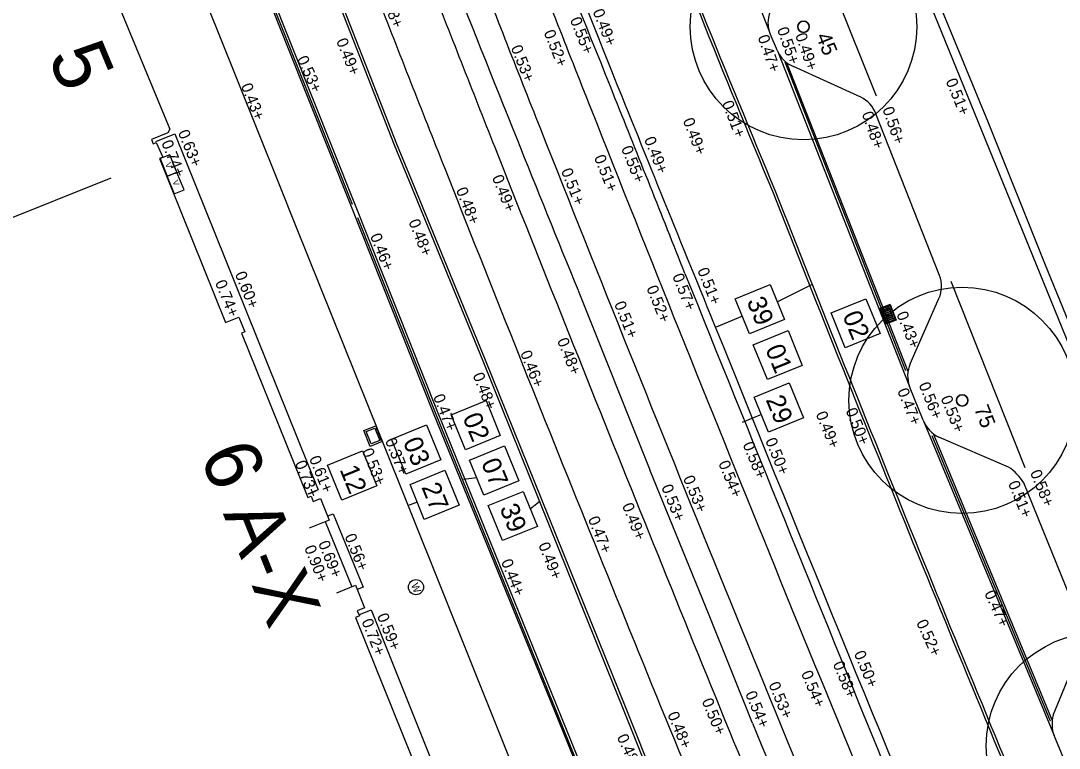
# Model space of a CAD drawing. Extents: x 122462 to 123306, y 485548 to 486417.
# Drawn here: x 122895.16 to 122922.68, y 485874.2 to 485893.49 of the extents above; entities that cross this region are included whole.
import ezdxf

# ---------------------------------------------------------------- set-up
doc = ezdxf.new("R2010")
doc.units = 0
for name, color, linetype in [('B nummers', 7, 'Continuous'), ('B-WE-GR-BOOM-S', 7, 'Continuous'), ('B-WE-GR-BOOM_BOOMDIAMETER', 7, 'Continuous'), ('B-WE-IE-MEUBILAIR_WEGMEUBILAIR-S', 7, 'Continuous'), ('B-WE-IE-TERREINAFSCHEIDING_KUNSTMATIG_HEKWERK-G', 7, 'Continuous'), ('B-WE-KL-DATA_TELECOM_KAST-S', 7, 'Continuous'), ('B-WE-OG-BEBOUWING_TRAP-G', 7, 'Continuous'), ('B-WE-OG-HOOGTEPUNT-S', 7, 'Continuous'), ('B-WE-OG-TOPOKAART-G', 7, 'Continuous'), ('B-WE-RI-HWA_KOLK-S', 7, 'Continuous'), ('B-WE-VH-KANTOPSLUITING_OPSLUITBAND_100X200-G', 7, 'Continuous'), ('B-WE-VH-KANTOPSLUITING_TROTTOIRBAND_130 150-G', 7, 'Continuous'), ('B-WE-VH-MATERIAALGRENS-G', 7, 'Continuous'), ('B-WE-VH-MATERIAALGRENS_ASFALT-G', 7, 'Continuous'), ('B-WE-VW-MARKERING_LANGS_STREEP_11_010-G', 7, 'Continuous'), ('Level 4', 7, 'Continuous'), ('Level 58', 7, 'Continuous'), ('V markering 1-1 10 cm', 7, 'Continuous'), ('V markering ononderbroken streep 10 cm', 7, 'Continuous'), ('V materiaalscheiding algemeen', 7, 'Continuous'), ('V Rails', 7, 'Continuous'), ('V riool trottoirkolk', 7, 'Continuous'), ('V RWS-band 115-225x250 mm specie', 7, 'Continuous'), ('V trottoirband 180-200x250 mm specie', 7, 'Continuous')]:
    doc.layers.add(name, color=color, linetype=linetype)

msp = doc.modelspace()

# ---------------------------------------------------------------- linework, layer by layer
at = {"layer": 'B nummers'}
for p, q in [((122915.21, 485886.031), (122916.127, 485886.499)), ((122914.284, 485885.653), (122913.589, 485885.364)), ((122914.789, 485883.045), (122914.277, 485882.838)), ((122907.244, 485881.372), (122906.895, 485881.327)), ((122905.664, 485880.728), (122905.412, 485880.627)), ((122908.661, 485880.546), (122908.925, 485880.756))]:
    msp.add_line(p, q, dxfattribs=at)
for points in [[(122915.021, 485886.494), (122915.398, 485885.568), (122914.472, 485885.19), (122914.095, 485886.116)], [(122917.56, 485886.119), (122917.937, 485885.193), (122917.011, 485884.816), (122916.634, 485885.742)], [(122915.494, 485885.277), (122915.872, 485884.351), (122914.946, 485883.973), (122914.568, 485884.899)], [(122915.526, 485883.886), (122915.904, 485882.96), (122914.978, 485882.582), (122914.6, 485883.508)], [(122907.49, 485883.417), (122907.868, 485882.491), (122906.942, 485882.113), (122906.564, 485883.039)], [(122905.91, 485882.772), (122906.288, 485881.846), (122905.362, 485881.469), (122904.984, 485882.394)], [(122904.214, 485882.081), (122904.592, 485881.155), (122903.666, 485880.777), (122903.288, 485881.703)], [(122907.981, 485882.213), (122908.359, 485881.287), (122907.433, 485880.909), (122907.055, 485881.835)], [(122906.401, 485881.568), (122906.778, 485880.642), (122905.853, 485880.265), (122905.475, 485881.191)], [(122908.472, 485881.009), (122908.85, 485880.083), (122907.924, 485879.705), (122907.546, 485880.631)]]:
    msp.add_lwpolyline(points, close=True, dxfattribs=at)
at = {"layer": 'B-WE-GR-BOOM-S'}
for centre, radius in [((122915.904, 485893.33), 3), ((122915.904, 485893.33), 0.15), ((122920.109, 485883.423), 3), ((122920.109, 485883.423), 0.15), ((122923.744, 485874.263), 3)]:
    msp.add_circle(centre, radius, dxfattribs=at)
for centre, start, end in [((122915.904, 485893.33), 0, 180), ((122915.904, 485893.33), 180, 0), ((122920.109, 485883.423), 0, 180), ((122920.109, 485883.423), 180, 0)]:
    msp.add_arc(centre, 0.15, start, end, dxfattribs=at)
at = {"layer": 'B-WE-IE-MEUBILAIR_WEGMEUBILAIR-S'}
msp.add_circle((122905.633, 485878.471), 0.2, dxfattribs=at)
at = {"layer": 'B-WE-IE-TERREINAFSCHEIDING_KUNSTMATIG_HEKWERK-G'}
msp.add_lwpolyline([(122949.934, 485831.427), (122948.27, 485830.745), (122945.476, 485837.577), (122942.349, 485845.026), (122939.555, 485850.28), (122935.876, 485857.417), (122934.038, 485860.97), (122928.985, 485870.238), (122927.546, 485874.018), (122923.83, 485883.309), (122922.297, 485887.055), (122920.807, 485890.782), (122917.748, 485898.208), (122914.1, 485907.546), (122912.833, 485911.363), (122910.564, 485917.746), (122912.713, 485918.514)], dxfattribs=at)
at = {"layer": 'B-WE-KL-DATA_TELECOM_KAST-S'}
for points in [[(122899.296, 485889.473), (122899.109, 485889.936), (122898.849, 485889.832), (122899.036, 485889.368)], [(122899.485, 485889.001), (122899.298, 485889.465), (122899.038, 485889.36), (122899.225, 485888.897)]]:
    msp.add_lwpolyline(points, close=True, dxfattribs=at)
at = {"layer": 'B-WE-OG-BEBOUWING_TRAP-G'}
for points in [[(122903.297, 485880.361), (122903.442, 485880.418), (122904.232, 485878.47), (122904.075, 485878.407)], [(122903.23, 485880.207), (122903.93, 485878.48)]]:
    msp.add_lwpolyline(points, dxfattribs=at)
at = {"layer": 'B-WE-OG-TOPOKAART-G'}
for points in [[(122895.367, 485894.699), (122896.429, 485895.13), (122897.429, 485894.679), (122899.11, 485890.61), (122899.059, 485890.519), (122898.623, 485890.339), (122898.67, 485890.226), (122898.749, 485890.259), (122898.92, 485889.87), (122898.834, 485889.833)], [(122898.834, 485889.833), (122900.585, 485885.488), (122900.939, 485885.63), (122901.098, 485885.241), (122901.013, 485885.206), (122902.77, 485880.847), (122902.855, 485880.881), (122902.91, 485880.744), (122903.104, 485880.822), (122903.335, 485880.249), (122902.804, 485880.036)], [(122903.533, 485878.319), (122904.031, 485878.521), (122904.272, 485877.922), (122904.078, 485877.844), (122904.132, 485877.711), (122904.031, 485877.67), (122905.772, 485873.348), (122905.873, 485873.388), (122906.039, 485872.969), (122905.656, 485872.816), (122907.386, 485868.522), (122907.489, 485868.559), (122907.688, 485868.031), (122908.059, 485868.179), (122909.975, 485863.408), (122909.511, 485863.222)]]:
    msp.add_lwpolyline(points, dxfattribs=at)
at = {"layer": 'B-WE-RI-HWA_KOLK-S'}
for p, q in [((122918.199, 485885.967), (122917.919, 485885.858)), ((122918.19, 485885.948), (122917.939, 485885.849)), ((122918.19, 485885.948), (122918.344, 485885.557)), ((122918.199, 485885.967), (122918.363, 485885.549)), ((122918.084, 485885.439), (122917.919, 485885.858)), ((122918.093, 485885.458), (122917.939, 485885.849)), ((122918.363, 485885.549), (122918.084, 485885.439)), ((122918.344, 485885.557), (122918.093, 485885.458))]:
    msp.add_line(p, q, dxfattribs=at)
for points in [[(122918.157, 485885.915), (122917.986, 485885.847)], [(122917.998, 485885.817), (122918.169, 485885.885)], [(122918.175, 485885.898), (122918.17, 485885.909)], [(122917.98, 485885.834), (122917.985, 485885.823)], [(122917.998, 485885.788), (122918.003, 485885.777)], [(122918.176, 485885.868), (122918.004, 485885.801)], [(122918.016, 485885.771), (122918.187, 485885.838)], [(122918.017, 485885.741), (122918.021, 485885.73)], [(122918.194, 485885.822), (122918.022, 485885.754)], [(122918.034, 485885.724), (122918.206, 485885.792)], [(122918.035, 485885.695), (122918.039, 485885.683)], [(122918.212, 485885.775), (122918.041, 485885.708)], [(122918.052, 485885.678), (122918.224, 485885.745)], [(122918.053, 485885.648), (122918.058, 485885.637)], [(122918.23, 485885.729), (122918.059, 485885.661)], [(122918.071, 485885.631), (122918.242, 485885.699)], [(122918.072, 485885.602), (122918.076, 485885.59)], [(122918.249, 485885.682), (122918.077, 485885.615)], [(122918.089, 485885.585), (122918.26, 485885.652)], [(122918.267, 485885.635), (122918.096, 485885.568)], [(122918.107, 485885.538), (122918.279, 485885.606)], [(122918.193, 485885.851), (122918.189, 485885.862)], [(122918.211, 485885.805), (122918.207, 485885.816)], [(122918.23, 485885.758), (122918.225, 485885.769)], [(122918.248, 485885.712), (122918.243, 485885.723)], [(122918.266, 485885.665), (122918.262, 485885.676)], [(122918.284, 485885.619), (122918.28, 485885.63)], [(122918.09, 485885.555), (122918.094, 485885.544)], [(122918.108, 485885.509), (122918.113, 485885.497)], [(122918.285, 485885.589), (122918.114, 485885.521)], [(122918.126, 485885.492), (122918.297, 485885.559)], [(122918.303, 485885.572), (122918.298, 485885.583)]]:
    msp.add_lwpolyline(points, dxfattribs=at)
for centre, start, end in [((122918.161, 485885.905), 21.462, 111.462), ((122918.165, 485885.894), 291.462, 21.462), ((122917.989, 485885.838), 111.462, 201.462), ((122917.994, 485885.827), 201.462, 291.462), ((122918.008, 485885.791), 111.462, 201.462), ((122918.012, 485885.78), 201.462, 291.462), ((122918.026, 485885.745), 111.462, 201.462), ((122918.03, 485885.734), 201.462, 291.462), ((122918.044, 485885.698), 111.462, 201.462), ((122918.049, 485885.687), 201.462, 291.462), ((122918.063, 485885.652), 111.462, 201.462), ((122918.067, 485885.641), 201.462, 291.462), ((122918.081, 485885.605), 111.462, 201.462), ((122918.179, 485885.859), 21.462, 111.462), ((122918.184, 485885.848), 291.462, 21.462), ((122918.198, 485885.812), 21.462, 111.462), ((122918.202, 485885.801), 291.462, 21.462), ((122918.216, 485885.766), 21.462, 111.462), ((122918.22, 485885.755), 291.462, 21.462), ((122918.234, 485885.719), 21.462, 111.462), ((122918.239, 485885.708), 291.462, 21.462), ((122918.252, 485885.673), 21.462, 111.462), ((122918.257, 485885.661), 291.462, 21.462), ((122918.271, 485885.626), 21.462, 111.462), ((122918.275, 485885.615), 291.462, 21.462), ((122918.085, 485885.594), 201.462, 291.462), ((122918.099, 485885.559), 111.462, 201.462), ((122918.104, 485885.548), 201.462, 291.462), ((122918.118, 485885.512), 111.462, 201.462), ((122918.122, 485885.501), 201.462, 291.462), ((122918.289, 485885.58), 21.462, 111.462), ((122918.293, 485885.568), 291.462, 21.462)]:
    msp.add_arc(centre, 0.01, start, end, dxfattribs=at)
at = {"layer": 'B-WE-VH-KANTOPSLUITING_OPSLUITBAND_100X200-G'}
for points in [[(122946.886, 485834.588), (122946.485, 485834.425), (122944.348, 485839.629), (122942.387, 485844.378), (122942.164, 485844.928), (122941.655, 485845.943), (122937.471, 485853.759), (122929.155, 485869.56), (122928.804, 485870.175), (122928.468, 485871.043), (122922.857, 485885.106), (122919.087, 485894.38), (122914.523, 485905.591), (122913.856, 485907.529), (122911.597, 485914.19)], [(122916.033, 485895.966), (122917.828, 485891.499)], [(122898.738, 485890.287), (122899.246, 485890.491), (122903.043, 485881.052), (122902.765, 485880.94)], [(122919.807, 485886.587), (122921.767, 485881.639)], [(122904.115, 485877.738), (122904.447, 485877.872), (122908.287, 485868.255), (122908.11, 485868.191)]]:
    msp.add_lwpolyline(points, dxfattribs=at)
at = {"layer": 'B-WE-VH-KANTOPSLUITING_TROTTOIRBAND_130 150-G'}
msp.add_line((122918.732, 485884.394), (122919.494, 485886.121), dxfattribs=at)
for points in [[(122915.211, 485892.694), (122915.022, 485893.142)], [(122917.421, 485891.462), (122915.636, 485892.276)], [(122919.506, 485886.737), (122917.82, 485891.023)], [(122919.074, 485882.897), (122918.715, 485883.793)], [(122921.341, 485881.656), (122919.49, 485882.448)], [(122923.249, 485877.529), (122921.74, 485881.238)], [(122922.524, 485875.075), (122923.277, 485876.924)], [(122922.934, 485873.599), (122922.544, 485874.535)]]:
    msp.add_lwpolyline(points, dxfattribs=at)
for centre, radius, start, end in [((122915.704, 485893.437), 0.743, 157.6194, 203.3719), ((122915.905, 485892.974), 0.748, 202.0008, 248.9508), ((122917.08, 485890.752), 0.788, 20.1478, 64.3866), ((122918.762, 485886.444), 0.8, 336.1996, 21.4766), ((122919.445, 485884.073), 0.782, 155.7749, 200.9846), ((122919.856, 485883.204), 0.84, 201.4551, 244.1753), ((122920.534, 485880.486), 1.421, 31.9366, 55.399), ((122923.357, 485874.836), 0.867, 163.9684, 200.2738)]:
    msp.add_arc(centre, radius, start, end, dxfattribs=at)
at = {"layer": 'B-WE-VH-MATERIAALGRENS-G'}
for p, q in [((122915.454, 485892.377), (122918.673, 485884.199)), ((122919.341, 485882.54), (122922.496, 485874.937))]:
    msp.add_line(p, q, dxfattribs=at)
at = {"layer": 'B-WE-VH-MATERIAALGRENS_ASFALT-G'}
for points in [[(122911.862, 485901.274), (122915.022, 485893.142)], [(122915.211, 485892.694), (122918.715, 485883.793)], [(122919.074, 485882.897), (122922.544, 485874.535)]]:
    msp.add_lwpolyline(points, dxfattribs=at)
at = {"layer": 'B-WE-VW-MARKERING_LANGS_STREEP_11_010-G'}
for p, q in [((122915.408, 485892.396), (122918.611, 485884.213)), ((122919.306, 485882.495), (122922.442, 485874.925))]:
    msp.add_line(p, q, dxfattribs=at)
at = {"layer": 'Level 4'}
msp.add_line((122897.547, 485889.318), (122885.562, 485884.524), dxfattribs=at)
at = {"layer": 'V markering 1-1 10 cm'}
for points in [[(122903.952, 485888.615), (122901.16, 485895.635), (122896.971, 485906.11)], [(122905.459, 485889.222), (122905.062, 485890.188), (122902.907, 485895.709)], [(122919.319, 485854.889), (122918.644, 485856.548), (122914.844, 485865.945), (122911.154, 485875.183), (122907.411, 485884.463), (122905.459, 485889.222)], [(122916.001, 485858.776), (122909.56, 485874.674), (122906.148, 485883.093), (122904.092, 485888.264)]]:
    msp.add_lwpolyline(points, dxfattribs=at)
for centre, radius, start, end in [((123264.024, 486034.52), 378.013, 199.58964, 202.64146), ((123745.014, 486215.44), 891.767, 201.472972, 202.756308)]:
    msp.add_arc(centre, radius, start, end, dxfattribs=at)
at = {"layer": 'V markering ononderbroken streep 10 cm'}
for points in [[(122909.929, 485886.34), (122911.831, 485881.577)], [(122914.552, 485874.865), (122913.404, 485877.725), (122911.831, 485881.577)]]:
    msp.add_lwpolyline(points, dxfattribs=at)
for centre, radius, start, end in [((123678.492, 486199.228), 829.812, 200.442161, 201.851686), ((123952.582, 486310.141), 1122.49, 201.349359, 201.89871), ((123952.582, 486310.141), 1122.49, 201.89871, 202.276881), ((123678.492, 486199.228), 829.812, 201.851686, 202.151604), ((124180.885, 486393.829), 1365.508, 201.894887, 202.658523), ((123605.552, 486157.973), 746.747, 202.279252, 203.792059)]:
    msp.add_arc(centre, radius, start, end, dxfattribs=at)
at = {"layer": 'V materiaalscheiding algemeen'}
for points in [[(122904.009, 485888.637), (122901.212, 485895.67), (122896.751, 485906.817)], [(122903.907, 485888.596), (122901.11, 485895.629), (122896.775, 485906.46)], [(122905.523, 485889.248), (122905.127, 485890.214), (122902.972, 485895.735)], [(122919.409, 485854.856), (122918.709, 485856.574), (122914.909, 485865.971), (122911.219, 485875.209), (122907.476, 485884.489), (122905.523, 485889.248)], [(122916.202, 485858.432), (122909.625, 485874.7), (122906.2, 485883.128), (122904.009, 485888.637)], [(122915.941, 485858.786), (122909.523, 485874.659), (122906.098, 485883.087), (122903.907, 485888.596)]]:
    msp.add_lwpolyline(points, dxfattribs=at)
for centre, radius, start, end in [((123264.024, 486034.52), 378.083, 199.58964, 202.64146), ((123755.923, 486219.856), 903.606, 201.480338, 202.756039)]:
    msp.add_arc(centre, radius, start, end, dxfattribs=at)
at = {"layer": 'V Rails'}
for centre, radius, start, end in [((124155.935, 486383.934), 1339.595, 201.364335, 201.583278), ((124155.935, 486383.934), 1341.035, 201.364335, 201.583671), ((124243.999, 486418.047), 1436.778, 201.362631, 201.557136), ((124243.999, 486418.047), 1438.218, 201.362631, 201.557529), ((124155.935, 486383.934), 1339.595, 201.583278, 202.670622), ((124155.935, 486383.934), 1341.035, 201.583671, 202.670622), ((124243.999, 486418.047), 1436.778, 201.557136, 202.359442), ((124243.999, 486418.047), 1438.218, 201.557529, 202.359442)]:
    msp.add_arc(centre, radius, start, end, dxfattribs=at)
at = {"layer": 'V riool trottoirkolk'}
for p, q in [((122904.247, 485882.621), (122904.572, 485882.752)), ((122904.415, 485882.204), (122904.247, 485882.621)), ((122904.572, 485882.752), (122904.74, 485882.334)), ((122904.581, 485882.69), (122904.598, 485882.647)), ((122904.591, 485882.705), (122904.586, 485882.703)), ((122904.598, 485882.647), (122904.61, 485882.616)), ((122904.628, 485882.612), (122904.623, 485882.61)), ((122904.627, 485882.574), (122904.657, 485882.5)), ((122904.637, 485882.589), (122904.633, 485882.587)), ((122904.74, 485882.334), (122904.415, 485882.204)), ((122904.675, 485882.496), (122904.67, 485882.494)), ((122904.674, 485882.458), (122904.703, 485882.384)), ((122904.684, 485882.473), (122904.679, 485882.471)), ((122904.721, 485882.38), (122904.716, 485882.378))]:
    msp.add_line(p, q, dxfattribs=at)
msp.add_lwpolyline([(122904.443, 485882.269), (122904.312, 485882.593), (122904.544, 485882.687), (122904.675, 485882.362)], close=True, dxfattribs=at)
for centre, start, end in [((122904.59, 485882.694), 111.8502, 201.8502), ((122904.62, 485882.62), 201.8502, 291.8502), ((122904.636, 485882.578), 111.8502, 201.8502), ((122904.666, 485882.504), 201.8502, 291.8502), ((122904.683, 485882.462), 111.8502, 201.8502), ((122904.713, 485882.388), 201.8502, 291.8502)]:
    msp.add_arc(centre, 0.01, start, end, dxfattribs=at)
at = {"layer": 'V RWS-band 115-225x250 mm specie'}
for centre, radius, start, end in [((121511.799, 485331.239), 1507.093, 21.820282, 22.242076), ((121511.799, 485331.239), 1507.093, 21.630663, 21.820282), ((127331.128, 487668.895), 4764.229, 201.96624, 202.135504)]:
    msp.add_arc(centre, radius, start, end, dxfattribs=at)
at = {"layer": 'V trottoirband 180-200x250 mm specie'}
for points in [[(122896.172, 485903.7), (122897.754, 485899.72), (122900.391, 485893.178), (122901.968, 485889.236), (122902.459, 485888.013)], [(122902.459, 485888.013), (122904.656, 485882.543), (122908.714, 485872.423), (122913.588, 485860.241)]]:
    msp.add_lwpolyline(points, dxfattribs=at)

# ---------------------------------------------------------------- texts
at = {"layer": 'B nummers'}
for s, p in [('39', (122914.391, 485886.051)), ('02', (122916.93, 485885.676)), ('01', (122914.884, 485884.787)), ('29', (122914.897, 485883.443)), ('02', (122906.861, 485882.973)), ('03', (122905.281, 485882.329)), ('07', (122907.352, 485881.77)), ('12', (122903.604, 485881.591)), ('27', (122905.772, 485881.125)), ('39', (122907.843, 485880.566))]:
    msp.add_text(s, height=0.5, rotation=292.187, dxfattribs=at).set_placement(p)
at = {"layer": 'B-WE-GR-BOOM_BOOMDIAMETER'}
for s, rotation, p in [('45', 291.892, (122916.227, 485893.08)), ('75', 291.6095, (122920.418, 485883.205))]:
    msp.add_text(s, height=0.4, rotation=rotation, dxfattribs=at).set_placement(p)
at = {"layer": 'B-WE-IE-MEUBILAIR_WEGMEUBILAIR-S'}
msp.add_text('W', height=0.2, rotation=291.8502, dxfattribs=at).set_placement((122905.496, 485878.531))
at = {"layer": 'B-WE-KL-DATA_TELECOM_KAST-S'}
for p in [(122898.982, 485889.695), (122899.171, 485889.224)]:
    msp.add_text('V', height=0.16, rotation=291.949, dxfattribs=at).set_placement(p)
at = {"layer": 'B-WE-OG-HOOGTEPUNT-S'}
for s, rotation, p in [('0.48+', 291.7005, (122904.661, 485894.209)), ('0.55+', 291.7005, (122909.708, 485893.517)), ('0.49+', 291.7005, (122910.31, 485893.733)), ('0.55+', 289.1092, (122915.199, 485893.263)), ('0.52+', 291.7005, (122909.014, 485893.178)), ('0.47+', 289.1092, (122914.685, 485893.056)), ('0.49+', 289.1092, (122915.68, 485893.106)), ('0.49+', 291.8039, (122903.513, 485892.956)), ('0.53+', 291.7005, (122908.142, 485892.775)), ('0.53+', 294.4051, (122902.47, 485892.478)), ('0.51+', 292.1389, (122919.668, 485891.89)), ('0.43+', 291.8039, (122900.988, 485891.762)), ('0.51+', 291.2409, (122913.737, 485891.303)), ('0.56+', 289.1092, (122917.991, 485891.148)), ('0.49+', 291.2409, (122912.7, 485890.845)), ('0.48+', 289.1092, (122917.444, 485891.024)), ('0.63+', 291.9133, (122899.318, 485890.527)), ('0.74+', 291.9133, (122898.879, 485890.254)), ('0.49+', 291.7005, (122911.673, 485890.346)), ('0.55+', 291.7005, (122911.066, 485890.104)), ('0.51+', 291.7005, (122910.346, 485889.865)), ('0.51+', 291.7005, (122909.472, 485889.509)), ('0.49+', 291.7005, (122907.642, 485889.333)), ('0.48+', 291.7005, (122906.688, 485889.004)), ('0.48+', 291.7376, (122905.43, 485888.159)), ('0.46+', 291.7376, (122904.411, 485887.782)), ('0.60+', 291.9133, (122900.829, 485886.772)), ('0.57+', 291.7005, (122912.422, 485886.719)), ('0.51+', 291.7005, (122913.084, 485886.873)), ('0.74+', 291.9133, (122900.302, 485886.546)), ('0.52+', 291.7005, (122911.737, 485886.401)), ('0.51+', 291.7376, (122910.881, 485885.982)), ('0.43+', 291.8717, (122918.361, 485885.712)), ('0.48+', 291.7376, (122909.368, 485885.011)), ('0.46+', 291.7376, (122908.39, 485884.678)), ('0.48+', 291.7376, (122907.13, 485884.091)), ('0.47+', 292.1313, (122918.383, 485883.675)), ('0.56+', 291.8717, (122918.951, 485883.837)), ('0.47+', 291.7376, (122906.082, 485883.521)), ('0.53+', 292.1389, (122919.533, 485883.48)), ('0.49+', 292.1313, (122916.223, 485883.063)), ('0.50+', 291.8717, (122917.016, 485883.154)), ('0.37+', 291.8063, (122904.807, 485882.357)), ('0.58+', 292.1313, (122914.287, 485882.253)), ('0.50+', 292.1313, (122914.886, 485882.359)), ('0.53+', 291.8063, (122904.197, 485882.084)), ('0.73+', 291.8063, (122902.42, 485881.76)), ('0.61+', 291.8063, (122902.796, 485881.884)), ('0.54+', 292.1313, (122913.642, 485881.757)), ('0.58+', 292.1389, (122921.903, 485881.512)), ('0.53+', 291.7376, (122912.13, 485881.126)), ('0.53+', 292.1313, (122912.706, 485881.36)), ('0.51+', 292.1389, (122921.32, 485881.222)), ('0.49+', 291.7376, (122911.09, 485880.635)), ('0.47+', 291.7376, (122910.186, 485880.281)), ('0.56+', 291.8063, (122903.736, 485879.82)), ('0.90+', 291.8063, (122902.666, 485879.513)), ('0.69+', 291.8063, (122903.036, 485879.634)), ('0.49+', 291.7376, (122908.87, 485879.591)), ('0.44+', 291.7376, (122907.883, 485879.147)), ('0.47+', 294.4051, (122920.69, 485878.308)), ('0.72+', 291.8063, (122904.184, 485877.565)), ('0.59+', 291.8063, (122904.593, 485877.709)), ('0.52+', 294.4051, (122918.886, 485877.531)), ('0.50+', 292.4167, (122917.235, 485876.715)), ('0.54+', 292.4167, (122915.835, 485876.187)), ('0.58+', 292.4167, (122916.676, 485876.435)), ('0.54+', 292.4167, (122914.353, 485875.646)), ('0.53+', 292.4167, (122914.972, 485875.89)), ('0.50+', 292.4167, (122913.202, 485875.453)), ('0.48+', 292.4167, (122912.293, 485875.098)), ('0.48+', 294.4051, (122910.951, 485874.496))]:
    msp.add_text(s, height=0.3, rotation=rotation, dxfattribs=at).set_placement(p)
at = {"layer": 'Level 58'}
for s, rotation, p in [('5', 292.5966, (122895.87, 485892.544)), ('6 A-X', 291.8343, (122899.89, 485881.974))]:
    msp.add_text(s, height=1.5, rotation=rotation, dxfattribs=at).set_placement(p)

doc.saveas('drawing.dxf')
